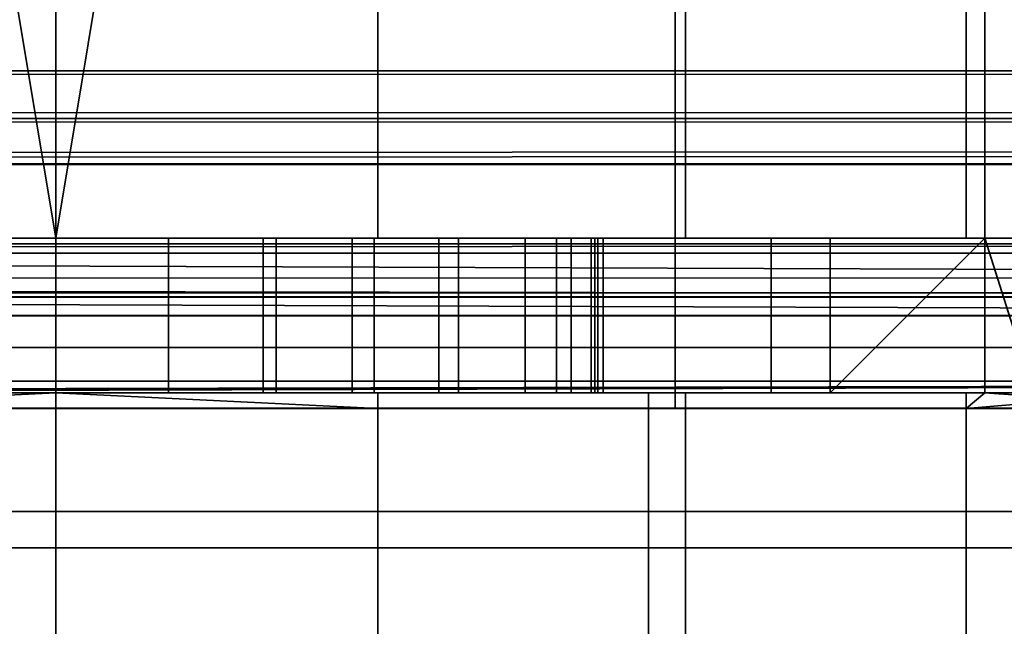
# Model space of a CAD drawing. Header units: millimetres. Extents: x -503 to 6703, y -110 to 193.
# Tile 677 of 1056: x 2645.77 to 2652.12, y -29.51 to -25.59. Entities that reach past the tile are written whole.
import ezdxf

# ---------------------------------------------------------------- set-up
doc = ezdxf.new("R2010")
doc.units = ezdxf.units.MM
doc.layers.add('151', color=7, linetype='Continuous', true_color=0xffffff)

# ---------------------------------------------------------------- blocks, each defined once
blk = doc.blocks.new('UG_SURFACE_206')
at = {"layer": '151', "color": 252, "linetype": 'Continuous', "lineweight": 35}
for points in [[(2642, -13.4, 1108), (2650.0001, -13.4, 1108), (2650.0001, -28.1, 1108), (2642, -28.1, 1108)], [(2650.0001, -13.4, 1100), (2642, -13.4, 1100), (2642, -28.1, 1100), (2650.0001, -28.1, 1100)], [(2650.0001, -13.4, 1108), (2650.0001, -13.4, 1100), (2650.0001, -28.1, 1100), (2650.0001, -28.1, 1108)], [(2668, -14.5, 1159), (2594.0001, -14.5, 1159), (2594.0001, -27, 1159), (2668, -27, 1159)], [(2594.0001, -14.5, 1002), (2668, -14.5, 1002), (2668, -27, 1002), (2594.0001, -27, 1002)], [(2652, -14.5, 1003), (2640.0001, -14.5, 1003), (2640.0001, -27, 1003), (2652, -27, 1003)], [(2640.0001, -14.5, 1158), (2652, -14.5, 1158), (2652, -27, 1158), (2640.0001, -27, 1158)], [(2645.9999, -14.5, 1094), (2645.9999, -27, 1094), (2641.9327, -27, 1094.8645), (2641.9327, -14.5, 1094.8645)], [(2648.0792, -14.5, 1113.7815), (2643.9209, -14.5, 1113.7815), (2645.9999, -27, 1114)], [(2643.9209, -14.5, 1113.7815), (2643.9209, -27, 1113.7815), (2645.9999, -27, 1114)], [(2650.0673, -14.5, 1094.8645), (2650.0673, -27, 1094.8645), (2645.9999, -27, 1094), (2645.9999, -14.5, 1094)], [(2645.9999, -27, 1114), (2648.0792, -27, 1113.7815), (2648.0792, -14.5, 1113.7815)], [(2648.0792, -14.5, 1113.7815), (2648.0792, -27, 1113.7815), (2651.8779, -27, 1112.0901), (2651.8779, -14.5, 1112.0901)], [(2652, -27, 1096.2687), (2650.0673, -27, 1094.8645), (2650.0673, -14.5, 1094.8645), (2652, -14.5, 1096.2687)], [(2652, -14.5, 1111.9546), (2651.8779, -14.5, 1112.0901), (2651.8779, -27, 1112.0901), (2652, -27, 1111.9546)], [(2658.7501, -14.5, 1003), (2652, -14.5, 1003), (2652, -27, 1003), (2658.7501, -27, 1003)], [(2652, -14.5, 1158), (2658.7501, -14.5, 1158), (2658.7501, -27, 1158), (2652, -27, 1158)], [(2653.0845, -14.5, 1110.75), (2652, -14.5, 1111.9546), (2652, -27, 1111.9546), (2653.0845, -27, 1110.75)], [(2653.3506, -27, 1097.25), (2652, -27, 1096.2687), (2652, -14.5, 1096.2687), (2653.4314, -14.5, 1097.3086)], [(2668, -27, 1159), (2594.0001, -27, 1159), (2594.0001, -27.3827, 1158.9239), (2667.9685, -27.3827, 1158.9239)], [(2667.9685, -27.3827, 1002.0761), (2594.0001, -27.3827, 1002.0761), (2594.0001, -27, 1002), (2668, -27, 1002)], [(2652, -27, 1129.75), (2640.0001, -27, 1129.75), (2645.2723, -27, 1145.5765), (2646.7278, -27, 1145.5765)], [(2640.0001, -27, 1158), (2652, -27, 1158), (2645.9999, -27, 1152.5), (2644.5763, -27, 1152.1974)], [(2640.0001, -27, 1090.5), (2652, -27, 1090.5), (2645.9999, -27, 1087), (2644.6607, -27, 1086.7336)], [(2642.4999, -27, 1081.5001), (2645.9999, -27, 1040.5), (2642.5436, -27, 1039.7655), (2640.0001, -27, 1090.5)], [(2640.0001, -27, 1003), (2644.0866, -27, 1008.3807), (2645.9999, -27, 1008)], [(2645.9999, -27, 1008), (2647.9135, -27, 1008.3807), (2652, -27, 1003), (2640.0001, -27, 1003)], [(2652, -27, 1090.5), (2640.0001, -27, 1090.5), (2641.9327, -27, 1094.8645), (2645.9999, -27, 1094)], [(2645.9999, -27, 1114), (2643.9209, -27, 1113.7815), (2640.0001, -27, 1129.75), (2652, -27, 1129.75)], [(2642.4999, -27, 1081.5001), (2649.4565, -27, 1039.7655), (2645.9999, -27, 1040.5)], [(2649.4565, -27, 1039.7655), (2642.4999, -27, 1081.5001), (2642.7665, -27, 1080.1606)], [(2642.5436, -28, 1039.7655), (2642.5436, -27, 1039.7655), (2645.9999, -27, 1040.5), (2645.9999, -28, 1040.5)], [(2652, -27, 1037.9181), (2642.7665, -27, 1080.1606), (2643.5251, -27, 1079.0251)], [(2642.7665, -27, 1080.1606), (2652, -27, 1037.9181), (2649.4565, -27, 1039.7655)], [(2652, -27, 1037.9181), (2643.5251, -27, 1079.0251), (2644.6607, -27, 1078.2664)], [(2645.9999, -28, 1008), (2645.9999, -27, 1008), (2644.0866, -27, 1008.3807), (2644.0866, -28, 1008.3807)], [(2644.5763, -28, 1152.1974), (2644.5763, -27, 1152.1974), (2645.9999, -27, 1152.5), (2645.9999, -28, 1152.5)], [(2644.6607, -28, 1086.7336), (2644.6607, -27, 1086.7336), (2645.9999, -27, 1087), (2645.9999, -28, 1087)], [(2645.9999, -28, 1077.9999), (2645.9999, -27, 1077.9999), (2644.6607, -27, 1078.2664), (2644.6607, -28, 1078.2664)], [(2644.6607, -27, 1078.2664), (2645.9999, -27, 1077.9999), (2652, -27, 1037.9181)], [(2646.7278, -28, 1145.5765), (2646.7278, -27, 1145.5765), (2645.2723, -27, 1145.5765), (2645.2723, -28, 1145.5765)], [(2645.9999, -28, 1040.5), (2645.9999, -27, 1040.5), (2649.4565, -27, 1039.7655), (2649.4565, -28, 1039.7655)], [(2647.9135, -28, 1008.3807), (2647.9135, -27, 1008.3807), (2645.9999, -27, 1008), (2645.9999, -28, 1008)], [(2645.9999, -28, 1087), (2645.9999, -27, 1087), (2647.3393, -27, 1086.7336), (2647.3393, -28, 1086.7336)], [(2647.3393, -28, 1078.2664), (2647.3393, -27, 1078.2664), (2645.9999, -27, 1077.9999), (2645.9999, -28, 1077.9999)], [(2645.9999, -28, 1152.5), (2645.9999, -27, 1152.5), (2647.4235, -27, 1152.1974), (2647.4235, -28, 1152.1974)], [(2652, -27, 1037.9181), (2645.9999, -27, 1077.9999), (2647.3393, -27, 1078.2664)], [(2647.3393, -27, 1086.7336), (2645.9999, -27, 1087), (2652, -27, 1090.5)], [(2652, -27, 1090.5), (2645.9999, -27, 1094), (2650.0673, -27, 1094.8645)], [(2652, -27, 1129.75), (2648.0792, -27, 1113.7815), (2645.9999, -27, 1114)], [(2647.4235, -27, 1152.1974), (2645.9999, -27, 1152.5), (2652, -27, 1158)], [(2648.0572, -28, 1146.1685), (2648.0572, -27, 1146.1685), (2646.7278, -27, 1145.5765), (2646.7278, -28, 1145.5765)], [(2652, -27, 1129.75), (2646.7278, -27, 1145.5765), (2648.0572, -27, 1146.1685)], [(2647.3393, -28, 1086.7336), (2647.3393, -27, 1086.7336), (2648.4749, -27, 1085.9749), (2648.4749, -28, 1085.9749)], [(2648.4749, -28, 1079.0251), (2648.4749, -27, 1079.0251), (2647.3393, -27, 1078.2664), (2647.3393, -28, 1078.2664)], [(2652, -27, 1090.5), (2648.4749, -27, 1085.9749), (2647.3393, -27, 1086.7336)], [(2647.3393, -27, 1078.2664), (2648.4749, -27, 1079.0251), (2652, -27, 1037.9181)], [(2647.4235, -28, 1152.1974), (2647.4235, -27, 1152.1974), (2648.6011, -27, 1151.3419), (2648.6011, -28, 1151.3419)], [(2652, -27, 1158), (2648.6011, -27, 1151.3419), (2647.4235, -27, 1152.1974)], [(2649.5354, -28, 1009.4645), (2649.5354, -27, 1009.4645), (2647.9135, -27, 1008.3807), (2647.9135, -28, 1008.3807)], [(2652, -27, 1003), (2647.9135, -27, 1008.3807), (2649.5354, -27, 1009.4645)], [(2649.0312, -28, 1147.2501), (2649.0312, -27, 1147.2501), (2648.0572, -27, 1146.1685), (2648.0572, -28, 1146.1685)], [(2648.0572, -27, 1146.1685), (2649.0312, -27, 1147.2501), (2652, -27, 1129.75)], [(2652, -27, 1129.75), (2651.8779, -27, 1112.0901), (2648.0792, -27, 1113.7815)], [(2648.4749, -28, 1085.9749), (2648.4749, -27, 1085.9749), (2649.2336, -27, 1084.8393), (2649.2336, -28, 1084.8393)], [(2649.2336, -28, 1080.1606), (2649.2336, -27, 1080.1606), (2648.4749, -27, 1079.0251), (2648.4749, -28, 1079.0251)], [(2652, -27, 1090.5), (2649.2336, -27, 1084.8393), (2648.4749, -27, 1085.9749)], [(2648.4749, -27, 1079.0251), (2649.2336, -27, 1080.1606), (2652, -27, 1037.9181)], [(2648.6011, -28, 1151.3419), (2648.6011, -27, 1151.3419), (2649.3287, -27, 1150.0815), (2649.3287, -28, 1150.0815)], [(2649.3287, -27, 1150.0815), (2648.6011, -27, 1151.3419), (2652, -27, 1158)], [(2649.4808, -28, 1148.6342), (2649.4808, -27, 1148.6342), (2649.0312, -27, 1147.2501), (2649.0312, -28, 1147.2501)], [(2649.0312, -27, 1147.2501), (2649.4808, -27, 1148.6342), (2652, -27, 1129.75)], [(2649.2336, -28, 1084.8393), (2649.2336, -27, 1084.8393), (2649.4999, -27, 1083.5), (2649.4999, -28, 1083.5)], [(2649.4999, -28, 1081.5001), (2649.4999, -27, 1081.5001), (2649.2336, -27, 1080.1606), (2649.2336, -28, 1080.1606)], [(2652, -27, 1090.5), (2652, -27, 1037.9181), (2649.2336, -27, 1080.1606), (2649.4999, -27, 1081.5001)], [(2649.4999, -27, 1083.5), (2649.2336, -27, 1084.8393), (2652, -27, 1090.5)], [(2649.3287, -28, 1150.0815), (2649.3287, -27, 1150.0815), (2649.4808, -27, 1148.6342), (2649.4808, -28, 1148.6342)], [(2652, -27, 1158), (2652, -27, 1129.75), (2649.4808, -27, 1148.6342), (2649.3287, -27, 1150.0815)], [(2652, -28, 1037.9181), (2649.4565, -28, 1039.7655), (2649.4565, -27, 1039.7655), (2652, -27, 1037.9181)], [(2649.4999, -27, 1083.5), (2649.4999, -27, 1081.5001), (2649.4999, -28, 1081.5001), (2649.4999, -28, 1083.5)], [(2652, -27, 1090.5), (2649.4999, -27, 1081.5001), (2649.4999, -27, 1083.5)], [(2650.6195, -28, 1011.0866), (2650.6195, -27, 1011.0866), (2649.5354, -27, 1009.4645), (2649.5354, -28, 1009.4645)], [(2649.5354, -27, 1009.4645), (2650.6195, -27, 1011.0866), (2652, -27, 1003)], [(2650.0673, -27, 1094.8645), (2652, -27, 1096.2687), (2652, -27, 1090.5)], [(2651, -28, 1013), (2651, -27, 1013), (2650.6195, -27, 1011.0866), (2650.6195, -28, 1011.0866)], [(2652, -27, 1014.25), (2652, -27, 1003), (2650.6195, -27, 1011.0866), (2651, -27, 1013)], [(2652, -27, 1026.2378), (2651, -27, 1025.1261), (2651, -28, 1025.1261), (2652, -28, 1026.2378)], [(2651, -28, 1014.25), (2651, -28, 1025.1261), (2651, -27, 1025.1261), (2651, -27, 1014.25)], [(2651, -27, 1014.25), (2651, -27, 1013), (2651, -28, 1013), (2651, -28, 1014.25)], [(2651, -27, 1013), (2651, -27, 1014.25), (2652, -27, 1014.25)], [(2652, -27, 1026.2378), (2652, -27, 1014.25), (2651, -27, 1014.25), (2651, -27, 1025.1261)], [(2652, -27, 1129.75), (2652, -27, 1111.9546), (2651.8779, -27, 1112.0901)], [(2652, -27, 1037.9181), (2652.3156, -27, 1037.6887), (2652.3156, -28, 1037.6887), (2652, -28, 1037.9181)], [(2652, -28, 1026.2378), (2653.3632, -28, 1027.7535), (2653.3632, -27, 1027.7535), (2652, -27, 1026.2378)], [(2658.7501, -27, 1014.25), (2652, -27, 1014.25), (2652, -27, 1026.2378), (2653.3632, -27, 1027.7535)], [(2658.7501, -27, 1090.5), (2652, -27, 1090.5), (2652, -27, 1096.2687), (2653.3506, -27, 1097.25)], [(2658.7501, -27, 1110.75), (2653.0845, -27, 1110.75), (2652, -27, 1111.9546)], [(2652, -27, 1111.9546), (2652, -27, 1129.75), (2658.7501, -27, 1129.75), (2658.7501, -27, 1110.75)], [(2652.3156, -27, 1037.6887), (2652, -27, 1037.9181), (2652, -27, 1090.5), (2658.7501, -27, 1090.5)], [(2658.7501, -27, 1158), (2658.7501, -27, 1129.75), (2652, -27, 1129.75), (2652, -27, 1158)], [(2658.7501, -27, 1014.25), (2658.7501, -27, 1003), (2652, -27, 1003), (2652, -27, 1014.25)], [(2667.9685, -27.3827, 1158.9239), (2594.0001, -27.3827, 1158.9239), (2594.0001, -27.7071, 1158.7071), (2667.8786, -27.7071, 1158.7071)], [(2667.8786, -27.7071, 1002.2929), (2594.0001, -27.7071, 1002.2929), (2594.0001, -27.3827, 1002.0761), (2667.9685, -27.3827, 1002.0761)], [(2667.8786, -27.7071, 1158.7071), (2594.0001, -27.7071, 1158.7071), (2594.0001, -27.9239, 1158.3827), (2667.7444, -27.9239, 1158.3827)], [(2667.7444, -27.9239, 1002.6174), (2594.0001, -27.9239, 1002.6174), (2594.0001, -27.7071, 1002.2929), (2667.8786, -27.7071, 1002.2929)], [(2667.7444, -27.9239, 1158.3827), (2594.0001, -27.9239, 1158.3827), (2594.0001, -28, 1158), (2633.25, -28, 1158)], [(2594.0001, -27.9239, 1002.6174), (2667.7444, -27.9239, 1002.6174), (2640.0001, -28, 1003), (2636.75, -28, 1003)], [(2667.7444, -27.9239, 1158.3827), (2633.25, -28, 1158), (2636.75, -28, 1158)], [(2667.7444, -27.9239, 1158.3827), (2636.75, -28, 1158), (2640.0001, -28, 1158)], [(2640.0001, -28, 1158), (2652, -28, 1158), (2667.7444, -27.9239, 1158.3827)], [(2667.7444, -27.9239, 1002.6174), (2652, -28, 1003), (2640.0001, -28, 1003)], [(2667.7444, -27.9239, 1158.3827), (2652, -28, 1158), (2658.7501, -28, 1158)], [(2667.7444, -27.9239, 1002.6174), (2658.7501, -28, 1003), (2652, -28, 1003)], [(2652, -28, 1158), (2640.0001, -28, 1158), (2645.9999, -28, 1152.5), (2647.4235, -28, 1152.1974)], [(2644.5763, -28, 1152.1974), (2645.9999, -28, 1152.5), (2640.0001, -28, 1158)], [(2640.0001, -28, 1129.75), (2652, -28, 1129.75), (2646.7278, -28, 1145.5765), (2645.2723, -28, 1145.5765)], [(2652, -28, 1090.5), (2640.0001, -28, 1090.5), (2645.9999, -28, 1087), (2647.3393, -28, 1086.7336)], [(2644.6607, -28, 1086.7336), (2645.9999, -28, 1087), (2640.0001, -28, 1090.5)], [(2645.9999, -28, 1008), (2644.0866, -28, 1008.3807), (2640.0001, -28, 1003), (2652, -28, 1003)], [(2645.9999, -28, 1094), (2641.9327, -28, 1094.8645), (2640.0001, -28, 1090.5), (2652, -28, 1090.5)], [(2640.0001, -28, 1129.75), (2643.9209, -28, 1113.7815), (2645.9999, -28, 1114)], [(2645.9999, -28, 1114), (2648.0792, -28, 1113.7815), (2652, -28, 1129.75), (2640.0001, -28, 1129.75)], [(2645.9999, -28, 1094), (2645.9999, -28.1, 1094), (2641.9327, -28.1, 1094.8645), (2641.9327, -28, 1094.8645)], [(2642.5436, -28, 1039.7655), (2645.9999, -28, 1040.5), (2645.9999, -28, 1077.9999), (2644.6607, -28, 1078.2664)], [(2645.9999, -28, 1114), (2643.9209, -28.1, 1113.7815), (2648.0792, -28.1, 1113.7815)], [(2645.9999, -28, 1114), (2643.9209, -28, 1113.7815), (2643.9209, -28.1, 1113.7815)], [(2647.3393, -28, 1078.2664), (2645.9999, -28, 1077.9999), (2645.9999, -28, 1040.5), (2649.4565, -28, 1039.7655)], [(2652, -28, 1003), (2647.9135, -28, 1008.3807), (2645.9999, -28, 1008)], [(2650.0673, -28, 1094.8645), (2645.9999, -28, 1094), (2652, -28, 1090.5)], [(2648.0792, -28.1, 1113.7815), (2648.0792, -28, 1113.7815), (2645.9999, -28, 1114)], [(2650.0673, -28, 1094.8645), (2650.0673, -28.1, 1094.8645), (2645.9999, -28.1, 1094), (2645.9999, -28, 1094)], [(2648.0572, -28, 1146.1685), (2646.7278, -28, 1145.5765), (2652, -28, 1129.75)], [(2649.4565, -28, 1039.7655), (2648.4749, -28, 1079.0251), (2647.3393, -28, 1078.2664)], [(2647.3393, -28, 1086.7336), (2648.4749, -28, 1085.9749), (2652, -28, 1090.5)], [(2647.4235, -28, 1152.1974), (2648.6011, -28, 1151.3419), (2652, -28, 1158)], [(2649.5354, -28, 1009.4645), (2647.9135, -28, 1008.3807), (2652, -28, 1003)], [(2652, -28, 1129.75), (2649.0312, -28, 1147.2501), (2648.0572, -28, 1146.1685)], [(2648.0792, -28, 1113.7815), (2651.8779, -28, 1112.0901), (2652, -28, 1129.75)], [(2648.0792, -28, 1113.7815), (2648.0792, -28.1, 1113.7815), (2651.8779, -28.1, 1112.0901), (2651.8779, -28, 1112.0901)], [(2649.4565, -28, 1039.7655), (2649.2336, -28, 1080.1606), (2648.4749, -28, 1079.0251)], [(2648.4749, -28, 1085.9749), (2649.2336, -28, 1084.8393), (2652, -28, 1090.5)], [(2652, -28, 1158), (2648.6011, -28, 1151.3419), (2649.3287, -28, 1150.0815)], [(2652, -28, 1129.75), (2649.4808, -28, 1148.6342), (2649.0312, -28, 1147.2501)], [(2652, -28, 1090.5), (2649.2336, -28, 1084.8393), (2649.4999, -28, 1083.5)], [(2649.4999, -28, 1081.5001), (2649.2336, -28, 1080.1606), (2649.4565, -28, 1039.7655), (2652, -28, 1090.5)], [(2649.3287, -28, 1150.0815), (2649.4808, -28, 1148.6342), (2652, -28, 1129.75), (2652, -28, 1158)], [(2649.4565, -28, 1039.7655), (2652, -28, 1037.9181), (2652, -28, 1090.5)], [(2652, -28, 1090.5), (2649.4999, -28, 1083.5), (2649.4999, -28, 1081.5001)], [(2652, -28, 1003), (2650.6195, -28, 1011.0866), (2649.5354, -28, 1009.4645)], [(2652, -28, 1090.5), (2652, -28, 1096.2687), (2650.0673, -28, 1094.8645)], [(2653.4314, -28.1, 1097.3086), (2650.0673, -28.1, 1094.8645), (2650.0673, -28, 1094.8645), (2652, -28, 1096.2687)], [(2651, -28, 1013), (2650.6195, -28, 1011.0866), (2652, -28, 1003), (2652, -28, 1014.25)], [(2652, -28, 1014.25), (2651, -28, 1014.25), (2651, -28, 1013)], [(2651, -28, 1014.25), (2652, -28, 1014.25), (2652, -28, 1026.2378), (2651, -28, 1025.1261)], [(2651.8779, -28, 1112.0901), (2652, -28, 1111.9546), (2652, -28, 1129.75)], [(2651.8779, -28.1, 1112.0901), (2654.6602, -28.1, 1109), (2654.6602, -28, 1109), (2653.0845, -28, 1110.75)], [(2653.0845, -28, 1110.75), (2652, -28, 1111.9546), (2651.8779, -28.1, 1112.0901)], [(2652, -28, 1111.9546), (2651.8779, -28, 1112.0901), (2651.8779, -28.1, 1112.0901)], [(2658.7501, -28, 1090.5), (2652, -28, 1090.5), (2652, -28, 1037.9181), (2652.3156, -28, 1037.6887)], [(2658.7501, -28, 1110.75), (2658.7501, -28, 1129.75), (2652, -28, 1129.75), (2652, -28, 1111.9546)], [(2653.3506, -28, 1097.25), (2652, -28, 1096.2687), (2652, -28, 1090.5), (2658.7501, -28, 1090.5)], [(2652, -28, 1111.9546), (2653.0845, -28, 1110.75), (2658.7501, -28, 1110.75)], [(2653.3632, -28, 1027.7535), (2652, -28, 1026.2378), (2652, -28, 1014.25), (2658.7501, -28, 1014.25)], [(2652, -28, 1158), (2652, -28, 1129.75), (2658.7501, -28, 1129.75), (2658.7501, -28, 1158)], [(2652, -28, 1014.25), (2652, -28, 1003), (2658.7501, -28, 1003), (2658.7501, -28, 1014.25)], [(2652, -28, 1096.2687), (2653.3506, -28, 1097.25), (2653.4314, -28.1, 1097.3086)], [(2642, -28.1, 1100), (2638.5686, -28.1, 1097.3086), (2641.9327, -28.1, 1094.8645), (2645.9999, -28.1, 1094)], [(2642, -28.1, 1108), (2650.0001, -28.1, 1108), (2648.0792, -28.1, 1113.7815), (2643.9209, -28.1, 1113.7815)], [(2650.0001, -28.1, 1100), (2642, -28.1, 1100), (2645.9999, -28.1, 1094), (2650.0673, -28.1, 1094.8645)], [(2650.0001, -28.1, 1108), (2651.8779, -28.1, 1112.0901), (2648.0792, -28.1, 1113.7815)], [(2650.0001, -28.1, 1100), (2653.4314, -28.1, 1097.3086), (2655.5107, -28.1, 1100.9098)], [(2655.5107, -28.1, 1100.9098), (2655.9453, -28.1, 1105.0453), (2650.0001, -28.1, 1108), (2650.0001, -28.1, 1100)], [(2655.9453, -28.1, 1105.0453), (2654.6602, -28.1, 1109), (2650.0001, -28.1, 1108)], [(2650.0673, -28.1, 1094.8645), (2653.4314, -28.1, 1097.3086), (2650.0001, -28.1, 1100)], [(2654.6602, -28.1, 1109), (2651.8779, -28.1, 1112.0901), (2650.0001, -28.1, 1108)]]:
    blk.add_3dface(points, dxfattribs=at)
blk = doc.blocks.new('UG_SURFACE_241')
at = {"layer": '151', "color": 35, "linetype": 'Continuous', "lineweight": 35}
for points in [[(2642, -13.4, 1108), (2650.0001, -13.4, 1108), (2650.0001, -28.1, 1108), (2642, -28.1, 1108)], [(2650.0001, -13.4, 1100), (2642, -13.4, 1100), (2642, -28.1, 1100), (2650.0001, -28.1, 1100)], [(2650.0001, -13.4, 1108), (2650.0001, -13.4, 1100), (2650.0001, -28.1, 1100), (2650.0001, -28.1, 1108)], [(2594.0001, -14.5, 1002), (2668, -14.5, 1002), (2668, -27, 1002), (2594.0001, -27, 1002)], [(2668, -14.5, 1159), (2594.0001, -14.5, 1159), (2594.0001, -27, 1159), (2668, -27, 1159)], [(2652, -14.5, 1003), (2640.0001, -14.5, 1003), (2640.0001, -27, 1003), (2652, -27, 1003)], [(2640.0001, -14.5, 1158), (2652, -14.5, 1158), (2652, -27, 1158), (2640.0001, -27, 1158)], [(2645.9999, -14.5, 1094), (2645.9999, -27, 1094), (2641.9327, -27, 1094.8645), (2641.9327, -14.5, 1094.8645)], [(2648.0792, -14.5, 1113.7815), (2643.9209, -14.5, 1113.7815), (2645.9999, -27, 1114)], [(2643.9209, -14.5, 1113.7815), (2643.9209, -27, 1113.7815), (2645.9999, -27, 1114)], [(2650.0673, -14.5, 1094.8645), (2650.0673, -27, 1094.8645), (2645.9999, -27, 1094), (2645.9999, -14.5, 1094)], [(2645.9999, -27, 1114), (2648.0792, -27, 1113.7815), (2648.0792, -14.5, 1113.7815)], [(2648.0792, -14.5, 1113.7815), (2648.0792, -27, 1113.7815), (2651.8779, -27, 1112.0901), (2651.8779, -14.5, 1112.0901)], [(2652, -27, 1096.2687), (2650.0673, -27, 1094.8645), (2650.0673, -14.5, 1094.8645), (2652, -14.5, 1096.2687)], [(2652, -14.5, 1111.9546), (2651.8779, -14.5, 1112.0901), (2651.8779, -27, 1112.0901), (2652, -27, 1111.9546)], [(2658.7501, -14.5, 1003), (2652, -14.5, 1003), (2652, -27, 1003), (2658.7501, -27, 1003)], [(2652, -14.5, 1158), (2658.7501, -14.5, 1158), (2658.7501, -27, 1158), (2652, -27, 1158)], [(2653.0845, -14.5, 1110.75), (2652, -14.5, 1111.9546), (2652, -27, 1111.9546), (2653.0845, -27, 1110.75)], [(2653.3506, -27, 1097.25), (2652, -27, 1096.2687), (2652, -14.5, 1096.2687), (2653.4314, -14.5, 1097.3086)], [(3408.9999, -30, 2017), (3408.9999, -19.41, 2017), (2591.0001, -19.41, 2017), (2591.0001, -24.75, 2017)], [(2591.0001, -24.75, 2017), (2591.0001, -30, 2017), (3408.9999, -30, 2017)], [(2591.0001, -30), (2591.0001, -25), (3408.9999, -25), (3408.9999, -30)], [(2681, -27.353, 1167.2528), (2594.0001, -27.353, 1167.2528), (2594.0001, -25.5104, 1170.0104), (2681, -25.5104, 1170.0104)], [(2681, -25.5104, 998.9896), (2594.0001, -25.5104, 998.9896), (2594.0001, -27.353, 1001.7471), (2681, -27.353, 1001.7471)], [(2594.0001, -27, 1002), (2668, -27, 1002), (2667.9788, -27.2571, 1002.0511)], [(2667.9788, -27.2571, 1002.0511), (2594.0001, -27.2604, 1002.0345), (2594.0001, -27, 1002)], [(2668, -27, 1159), (2594.0001, -27, 1159), (2594.0001, -27.3827, 1158.9239), (2667.9685, -27.3827, 1158.9239)], [(2652, -27, 1129.75), (2640.0001, -27, 1129.75), (2645.2723, -27, 1145.5765), (2646.7278, -27, 1145.5765)], [(2640.0001, -27, 1158), (2652, -27, 1158), (2645.9999, -27, 1152.5), (2644.5763, -27, 1152.1974)], [(2640.0001, -27, 1090.5), (2652, -27, 1090.5), (2645.9999, -27, 1087), (2644.6607, -27, 1086.7336)], [(2642.4999, -27, 1081.5001), (2645.9999, -27, 1040.5), (2642.5436, -27, 1039.7655), (2640.0001, -27, 1090.5)], [(2640.0001, -27, 1003), (2644.0866, -27, 1008.3807), (2645.9999, -27, 1008)], [(2645.9999, -27, 1008), (2647.9135, -27, 1008.3807), (2652, -27, 1003), (2640.0001, -27, 1003)], [(2652, -27, 1090.5), (2640.0001, -27, 1090.5), (2641.9327, -27, 1094.8645), (2645.9999, -27, 1094)], [(2645.9999, -27, 1114), (2643.9209, -27, 1113.7815), (2640.0001, -27, 1129.75), (2652, -27, 1129.75)], [(2642.4999, -27, 1081.5001), (2649.4565, -27, 1039.7655), (2645.9999, -27, 1040.5)], [(2649.4565, -27, 1039.7655), (2642.4999, -27, 1081.5001), (2642.7665, -27, 1080.1606)], [(2642.5436, -28, 1039.7655), (2642.5436, -27, 1039.7655), (2645.9999, -27, 1040.5), (2645.9999, -28, 1040.5)], [(2652, -27, 1037.9181), (2642.7665, -27, 1080.1606), (2643.5251, -27, 1079.0251)], [(2642.7665, -27, 1080.1606), (2652, -27, 1037.9181), (2649.4565, -27, 1039.7655)], [(2652, -27, 1037.9181), (2643.5251, -27, 1079.0251), (2644.6607, -27, 1078.2664)], [(2645.9999, -28, 1008), (2645.9999, -27, 1008), (2644.0866, -27, 1008.3807), (2644.0866, -28, 1008.3807)], [(2644.5763, -28, 1152.1974), (2644.5763, -27, 1152.1974), (2645.9999, -27, 1152.5), (2645.9999, -28, 1152.5)], [(2644.6607, -27, 1078.2664), (2645.9999, -27, 1077.9999), (2652, -27, 1037.9181)], [(2644.6607, -28, 1086.7336), (2644.6607, -27, 1086.7336), (2645.9999, -27, 1087), (2645.9999, -28, 1087)], [(2645.9999, -28, 1077.9999), (2645.9999, -27, 1077.9999), (2644.6607, -27, 1078.2664), (2644.6607, -28, 1078.2664)], [(2646.7278, -28, 1145.5765), (2646.7278, -27, 1145.5765), (2645.2723, -27, 1145.5765), (2645.2723, -28, 1145.5765)], [(2645.9999, -28, 1040.5), (2645.9999, -27, 1040.5), (2649.4565, -27, 1039.7655), (2649.4565, -28, 1039.7655)], [(2647.9135, -28, 1008.3807), (2647.9135, -27, 1008.3807), (2645.9999, -27, 1008), (2645.9999, -28, 1008)], [(2652, -27, 1037.9181), (2645.9999, -27, 1077.9999), (2647.3393, -27, 1078.2664)], [(2647.3393, -27, 1086.7336), (2645.9999, -27, 1087), (2652, -27, 1090.5)], [(2652, -27, 1090.5), (2645.9999, -27, 1094), (2650.0673, -27, 1094.8645)], [(2652, -27, 1129.75), (2648.0792, -27, 1113.7815), (2645.9999, -27, 1114)], [(2647.4235, -27, 1152.1974), (2645.9999, -27, 1152.5), (2652, -27, 1158)], [(2645.9999, -28, 1087), (2645.9999, -27, 1087), (2647.3393, -27, 1086.7336), (2647.3393, -28, 1086.7336)], [(2647.3393, -28, 1078.2664), (2647.3393, -27, 1078.2664), (2645.9999, -27, 1077.9999), (2645.9999, -28, 1077.9999)], [(2645.9999, -28, 1152.5), (2645.9999, -27, 1152.5), (2647.4235, -27, 1152.1974), (2647.4235, -28, 1152.1974)], [(2652, -27, 1129.75), (2646.7278, -27, 1145.5765), (2648.0572, -27, 1146.1685)], [(2648.0572, -28, 1146.1685), (2648.0572, -27, 1146.1685), (2646.7278, -27, 1145.5765), (2646.7278, -28, 1145.5765)], [(2652, -27, 1090.5), (2648.4749, -27, 1085.9749), (2647.3393, -27, 1086.7336)], [(2647.3393, -27, 1078.2664), (2648.4749, -27, 1079.0251), (2652, -27, 1037.9181)], [(2647.3393, -28, 1086.7336), (2647.3393, -27, 1086.7336), (2648.4749, -27, 1085.9749), (2648.4749, -28, 1085.9749)], [(2648.4749, -28, 1079.0251), (2648.4749, -27, 1079.0251), (2647.3393, -27, 1078.2664), (2647.3393, -28, 1078.2664)], [(2652, -27, 1158), (2648.6011, -27, 1151.3419), (2647.4235, -27, 1152.1974)], [(2647.4235, -28, 1152.1974), (2647.4235, -27, 1152.1974), (2648.6011, -27, 1151.3419), (2648.6011, -28, 1151.3419)], [(2649.5354, -28, 1009.4645), (2649.5354, -27, 1009.4645), (2647.9135, -27, 1008.3807), (2647.9135, -28, 1008.3807)], [(2652, -27, 1003), (2647.9135, -27, 1008.3807), (2649.5354, -27, 1009.4645)], [(2648.0572, -27, 1146.1685), (2649.0312, -27, 1147.2501), (2652, -27, 1129.75)], [(2649.0312, -28, 1147.2501), (2649.0312, -27, 1147.2501), (2648.0572, -27, 1146.1685), (2648.0572, -28, 1146.1685)], [(2652, -27, 1129.75), (2651.8779, -27, 1112.0901), (2648.0792, -27, 1113.7815)], [(2652, -27, 1090.5), (2649.2336, -27, 1084.8393), (2648.4749, -27, 1085.9749)], [(2648.4749, -27, 1079.0251), (2649.2336, -27, 1080.1606), (2652, -27, 1037.9181)], [(2648.4749, -28, 1085.9749), (2648.4749, -27, 1085.9749), (2649.2336, -27, 1084.8393), (2649.2336, -28, 1084.8393)], [(2649.2336, -28, 1080.1606), (2649.2336, -27, 1080.1606), (2648.4749, -27, 1079.0251), (2648.4749, -28, 1079.0251)], [(2649.3287, -27, 1150.0815), (2648.6011, -27, 1151.3419), (2652, -27, 1158)], [(2648.6011, -28, 1151.3419), (2648.6011, -27, 1151.3419), (2649.3287, -27, 1150.0815), (2649.3287, -28, 1150.0815)], [(2649.0312, -27, 1147.2501), (2649.4808, -27, 1148.6342), (2652, -27, 1129.75)], [(2649.4808, -28, 1148.6342), (2649.4808, -27, 1148.6342), (2649.0312, -27, 1147.2501), (2649.0312, -28, 1147.2501)], [(2652, -27, 1090.5), (2652, -27, 1037.9181), (2649.2336, -27, 1080.1606), (2649.4999, -27, 1081.5001)], [(2649.4999, -27, 1083.5), (2649.2336, -27, 1084.8393), (2652, -27, 1090.5)], [(2649.2336, -28, 1084.8393), (2649.2336, -27, 1084.8393), (2649.4999, -27, 1083.5), (2649.4999, -28, 1083.5)], [(2649.4999, -28, 1081.5001), (2649.4999, -27, 1081.5001), (2649.2336, -27, 1080.1606), (2649.2336, -28, 1080.1606)], [(2652, -27, 1158), (2652, -27, 1129.75), (2649.4808, -27, 1148.6342), (2649.3287, -27, 1150.0815)], [(2649.3287, -28, 1150.0815), (2649.3287, -27, 1150.0815), (2649.4808, -27, 1148.6342), (2649.4808, -28, 1148.6342)], [(2652.3156, -28, 1037.6887), (2649.4565, -28, 1039.7655), (2649.4565, -27, 1039.7655), (2652, -27, 1037.9181)], [(2652, -27, 1090.5), (2649.4999, -27, 1081.5001), (2649.4999, -27, 1083.5)], [(2649.4999, -27, 1083.5), (2649.4999, -27, 1081.5001), (2649.4999, -28, 1081.5001), (2649.4999, -28, 1083.5)], [(2650.6195, -28, 1011.0866), (2650.6195, -27, 1011.0866), (2649.5354, -27, 1009.4645), (2649.5354, -28, 1009.4645)], [(2649.5354, -27, 1009.4645), (2650.6195, -27, 1011.0866), (2652, -27, 1003)], [(2650.0673, -27, 1094.8645), (2652, -27, 1096.2687), (2652, -27, 1090.5)], [(2651, -28, 1013), (2651, -27, 1013), (2650.6195, -27, 1011.0866), (2650.6195, -28, 1011.0866)], [(2652, -27, 1014.25), (2652, -27, 1003), (2650.6195, -27, 1011.0866), (2651, -27, 1013)], [(2651, -28, 1025.1261), (2653.3632, -28, 1027.7535), (2653.3632, -27, 1027.7535), (2652, -27, 1026.2378)], [(2652, -27, 1026.2378), (2651, -27, 1025.1261), (2651, -28, 1025.1261)], [(2651, -28, 1013), (2651, -28, 1025.1261), (2651, -27, 1025.1261), (2651, -27, 1014.25)], [(2651, -27, 1014.25), (2651, -27, 1013), (2651, -28, 1013)], [(2651, -27, 1013), (2651, -27, 1014.25), (2652, -27, 1014.25)], [(2652, -27, 1026.2378), (2652, -27, 1014.25), (2651, -27, 1014.25), (2651, -27, 1025.1261)], [(2652, -27, 1129.75), (2652, -27, 1111.9546), (2651.8779, -27, 1112.0901)], [(2652, -27, 1037.9181), (2652.3156, -27, 1037.6887), (2652.3156, -28, 1037.6887)], [(2658.7501, -27, 1014.25), (2652, -27, 1014.25), (2652, -27, 1026.2378), (2653.3632, -27, 1027.7535)], [(2658.7501, -27, 1090.5), (2652, -27, 1090.5), (2652, -27, 1096.2687), (2653.3506, -27, 1097.25)], [(2658.7501, -27, 1110.75), (2653.0845, -27, 1110.75), (2652, -27, 1111.9546)], [(2652, -27, 1111.9546), (2652, -27, 1129.75), (2658.7501, -27, 1129.75), (2658.7501, -27, 1110.75)], [(2652.3156, -27, 1037.6887), (2652, -27, 1037.9181), (2652, -27, 1090.5), (2658.7501, -27, 1090.5)], [(2658.7501, -27, 1158), (2658.7501, -27, 1129.75), (2652, -27, 1129.75), (2652, -27, 1158)], [(2658.7501, -27, 1014.25), (2658.7501, -27, 1003), (2652, -27, 1003), (2652, -27, 1014.25)], [(2594.0001, -27.2604, 1002.0345), (2667.9788, -27.2571, 1002.0511), (2667.9685, -27.3827, 1002.0761)], [(2594.0001, -27.2604, 1002.0345), (2667.9685, -27.3827, 1002.0761), (2667.9437, -27.5028, 1002.1356)], [(2667.9437, -27.5028, 1002.1356), (2594.0001, -27.5028, 1002.1356), (2594.0001, -27.2604, 1002.0345)], [(2681, -28, 1164), (2594.0001, -28, 1164), (2594.0001, -27.353, 1167.2528), (2681, -27.353, 1167.2528)], [(2681, -27.353, 1001.7471), (2594.0001, -27.353, 1001.7471), (2594.0001, -27.5028, 1002.1356), (2667.9437, -27.5028, 1002.1356)], [(2667.9685, -27.3827, 1158.9239), (2594.0001, -27.3827, 1158.9239), (2594.0001, -27.7071, 1158.7071), (2667.8786, -27.7071, 1158.7071)], [(2667.8786, -27.7071, 1158.7071), (2594.0001, -27.7071, 1158.7071), (2594.0001, -27.9239, 1158.3827), (2667.7444, -27.9239, 1158.3827)], [(2667.7444, -27.9239, 1158.3827), (2594.0001, -27.9239, 1158.3827), (2594.0001, -28, 1158), (2667.5858, -28, 1158)], [(2667.5858, -28, 1158), (2594.0001, -28, 1158), (2594.0001, -28, 1164), (2681, -28, 1164)], [(2645.9999, -43.5, 1005), (2645.9999, -28, 1005), (2642.1731, -28, 1005.7611), (2642.1731, -43.5, 1005.7611)], [(2642.1731, -43.5, 1041.2388), (2642.1731, -28, 1041.2388), (2645.9999, -28, 1042.0001), (2645.9999, -43.5, 1042.0001)], [(2645.9999, -28, 1042.0001), (2642.1731, -28, 1041.2388), (2642.5436, -28, 1039.7655), (2645.9999, -28, 1040.5)], [(2642.1731, -28, 1005.7611), (2645.9999, -28, 1005), (2645.9999, -28, 1008), (2644.0866, -28, 1008.3807)], [(2642.4999, -28, 1081.5001), (2647.3393, -28, 1078.2664), (2645.9999, -28, 1077.9999), (2644.6607, -28, 1078.2664)], [(2642.4999, -28, 1081.5001), (2649.4999, -28, 1081.5001), (2649.2336, -28, 1080.1606), (2648.4749, -28, 1079.0251)], [(2649.4999, -28, 1083.5), (2642.4999, -28, 1083.5), (2642.7665, -28, 1084.8393), (2643.5251, -28, 1085.9749)], [(2648.4749, -28, 1079.0251), (2647.3393, -28, 1078.2664), (2642.4999, -28, 1081.5001)], [(2642.4999, -28, 1081.5001), (2642.4999, -28, 1083.5), (2649.4999, -28, 1083.5), (2649.4999, -28, 1081.5001)], [(2642.9689, -28, 1147.2501), (2642.5192, -28, 1148.6342), (2642.6713, -28, 1150.0815), (2645.9999, -28, 1149)], [(2642.6713, -28, 1150.0815), (2643.399, -28, 1151.3419), (2644.5763, -28, 1152.1974), (2645.9999, -28, 1149)], [(2645.2723, -28, 1145.5765), (2643.9428, -28, 1146.1685), (2642.9689, -28, 1147.2501), (2645.9999, -28, 1149)], [(2643.5251, -28, 1085.9749), (2644.6607, -28, 1086.7336), (2649.4999, -28, 1083.5)], [(2644.5763, -28, 1152.1974), (2645.9999, -28, 1152.5), (2647.4235, -28, 1152.1974), (2645.9999, -28, 1149)], [(2649.4999, -28, 1083.5), (2644.6607, -28, 1086.7336), (2645.9999, -28, 1087), (2647.3393, -28, 1086.7336)], [(2648.0572, -28, 1146.1685), (2646.7278, -28, 1145.5765), (2645.2723, -28, 1145.5765), (2645.9999, -28, 1149)], [(2649.8268, -43.5, 1005.7611), (2649.8268, -28, 1005.7611), (2645.9999, -28, 1005), (2645.9999, -43.5, 1005)], [(2645.9999, -43.5, 1042.0001), (2645.9999, -28, 1042.0001), (2649.8268, -28, 1041.2388), (2649.8268, -43.5, 1041.2388)], [(2645.9999, -28, 1040.5), (2649.4565, -28, 1039.7655), (2649.8268, -28, 1041.2388), (2645.9999, -28, 1042.0001)], [(2647.9135, -28, 1008.3807), (2645.9999, -28, 1008), (2645.9999, -28, 1005), (2649.8268, -28, 1005.7611)], [(2645.9999, -28, 1149), (2647.4235, -28, 1152.1974), (2648.6011, -28, 1151.3419)], [(2648.6011, -28, 1151.3419), (2649.3287, -28, 1150.0815), (2649.4808, -28, 1148.6342), (2645.9999, -28, 1149)], [(2649.4808, -28, 1148.6342), (2649.0312, -28, 1147.2501), (2648.0572, -28, 1146.1685), (2645.9999, -28, 1149)], [(2647.3393, -28, 1086.7336), (2648.4749, -28, 1085.9749), (2649.2336, -28, 1084.8393), (2649.4999, -28, 1083.5)], [(2649.5354, -28, 1009.4645), (2647.9135, -28, 1008.3807), (2649.8268, -28, 1005.7611), (2653.0712, -28, 1007.929)], [(2653.0712, -28, 1039.0711), (2649.8268, -28, 1041.2388), (2649.4565, -28, 1039.7655), (2652.3156, -28, 1037.6887)], [(2653.0712, -28, 1007.929), (2655.2389, -28, 1011.1731), (2650.6195, -28, 1011.0866), (2649.5354, -28, 1009.4645)], [(2653.0712, -43.5, 1007.929), (2653.0712, -28, 1007.929), (2649.8268, -28, 1005.7611), (2649.8268, -43.5, 1005.7611)], [(2649.8268, -43.5, 1041.2388), (2649.8268, -28, 1041.2388), (2653.0712, -28, 1039.0711), (2653.0712, -43.5, 1039.0711)], [(2651, -28, 1013), (2650.6195, -28, 1011.0866), (2655.2389, -28, 1011.1731)], [(2651, -28, 1013), (2655.2389, -28, 1011.1731), (2655.9999, -28, 1015)], [(2655.9999, -28, 1015), (2653.3632, -28, 1027.7535), (2651, -28, 1025.1261), (2651, -28, 1013)], [(2645.9999, -28.1, 1114), (2641.9327, -28.1, 1113.1355), (2638.5686, -28.1, 1110.6913), (2642, -28.1, 1108)], [(2641.9327, -43.5, 1113.1355), (2641.9327, -28.1, 1113.1355), (2645.9999, -28.1, 1114), (2645.9999, -43.5, 1114)], [(2650.0673, -28.1, 1113.1355), (2645.9999, -28.1, 1114), (2642, -28.1, 1108), (2650.0001, -28.1, 1108)], [(2650.0001, -28.1, 1100), (2642, -28.1, 1100), (2643.9209, -28.1, 1094.2185), (2648.0792, -28.1, 1094.2185)], [(2648.0792, -43.5, 1094.2185), (2648.0792, -28.1, 1094.2185), (2643.9209, -28.1, 1094.2185), (2643.9209, -43.5, 1094.2185)], [(2645.9999, -43.5, 1114), (2645.9999, -28.1, 1114), (2650.0673, -28.1, 1113.1355), (2650.0673, -43.5, 1113.1355)], [(2651.8779, -43.5, 1095.9098), (2651.8779, -28.1, 1095.9098), (2648.0792, -28.1, 1094.2185), (2648.0792, -43.5, 1094.2185)], [(2648.0792, -28.1, 1094.2185), (2651.8779, -28.1, 1095.9098), (2650.0001, -28.1, 1100)], [(2650.0001, -28.1, 1108), (2650.0001, -28.1, 1100), (2655.9453, -28.1, 1102.9547), (2655.5107, -28.1, 1107.0901)], [(2650.0001, -28.1, 1100), (2654.6602, -28.1, 1099), (2655.9453, -28.1, 1102.9547)], [(2650.0001, -28.1, 1108), (2653.4314, -28.1, 1110.6913), (2650.0673, -28.1, 1113.1355)], [(2650.0001, -28.1, 1100), (2651.8779, -28.1, 1095.9098), (2654.6602, -28.1, 1099)], [(2655.5107, -28.1, 1107.0901), (2653.4314, -28.1, 1110.6913), (2650.0001, -28.1, 1108)], [(2650.0673, -43.5, 1113.1355), (2650.0673, -28.1, 1113.1355), (2653.4314, -28.1, 1110.6913), (2653.4314, -43.5, 1110.6913)], [(2654.6602, -43.5, 1099), (2654.6602, -28.1, 1099), (2651.8779, -28.1, 1095.9098), (2651.8779, -43.5, 1095.9098)]]:
    blk.add_3dface(points, dxfattribs=at)
blk = doc.blocks.new('UG_SURFACE_268')
at = {"layer": '151', "color": 252, "linetype": 'Continuous', "lineweight": 35}
for points in [[(2585.5, -25.92, 2021.75), (3414.5, -25.92, 2021.75), (3414.5, 14.42, 2021.75), (2585.5, 14.42, 2021.75)], [(2586.9999, -25.92, 2020.2501), (2586.9999, 14.42, 2020.2501), (3413.0001, 14.42, 2020.2501), (3413.0001, -25.92, 2020.2501)], [(2532.0001, -14, 2075.2499), (2532.0001, -25.92, 2075.2499), (3467.9999, -25.92, 2075.2499), (3467.9999, -14, 2075.2499)], [(2533.5, -14, 2073.75), (3466.5, -14, 2073.75), (3466.5, -25.92, 2073.75), (2533.5, -25.92, 2073.75)], [(3467.9999, -25.92, 2075.2499), (2532.0001, -25.92, 2075.2499), (2532.0592, -26.5209, 2075.1908)], [(3467.9408, -26.5209, 2075.1908), (3467.9999, -25.92, 2075.2499), (2532.0592, -26.5209, 2075.1908)], [(2533.5305, -26.2282, 2073.7197), (2533.5, -25.92, 2073.75), (3466.5, -25.92, 2073.75)], [(2533.5305, -26.2282, 2073.7197), (3466.5, -25.92, 2073.75), (3466.4695, -26.2282, 2073.7197)], [(3414.5303, -26.2282, 2021.7803), (2585.5, -25.92, 2021.75), (2585.4697, -26.2282, 2021.7803)], [(3414.5303, -26.2282, 2021.7803), (3414.5, -25.92, 2021.75), (2585.5, -25.92, 2021.75)], [(2586.9408, -26.5209, 2020.3092), (3413.0001, -25.92, 2020.2501), (3413.0592, -26.5209, 2020.3092)], [(2586.9408, -26.5209, 2020.3092), (2586.9999, -25.92, 2020.2501), (3413.0001, -25.92, 2020.2501)], [(3466.4695, -26.2282, 2073.7197), (3466.3796, -26.5246, 2073.6296), (2533.6204, -26.5246, 2073.6296), (2533.5305, -26.2282, 2073.7197)], [(2585.4697, -26.2282, 2021.7803), (2585.3798, -26.5246, 2021.8704), (3414.6202, -26.5246, 2021.8704)], [(2585.4697, -26.2282, 2021.7803), (3414.6202, -26.5246, 2021.8704), (3414.5303, -26.2282, 2021.7803)], [(2532.0592, -26.5209, 2075.1908), (2532.2344, -27.0987, 2075.0155), (3467.7656, -27.0987, 2075.0155), (3467.9408, -26.5209, 2075.1908)], [(3466.0373, -27.0372, 2073.2872), (2533.9627, -27.0372, 2073.2872), (2533.6204, -26.5246, 2073.6296), (3466.3796, -26.5246, 2073.6296)], [(3414.6202, -26.5246, 2021.8704), (2585.3798, -26.5246, 2021.8704), (2585.0372, -27.0372, 2022.2127), (3414.9628, -27.0372, 2022.2127)], [(3413.0592, -26.5209, 2020.3092), (2586.7655, -27.0987, 2020.4844), (2586.9408, -26.5209, 2020.3092)], [(3413.0592, -26.5209, 2020.3092), (3413.2345, -27.0987, 2020.4844), (2586.7655, -27.0987, 2020.4844)], [(3465.5247, -27.3797, 2072.7746), (2534.4753, -27.3797, 2072.7746), (2533.9627, -27.0372, 2073.2872), (3466.0373, -27.0372, 2073.2872)], [(3414.9628, -27.0372, 2022.2127), (2585.0372, -27.0372, 2022.2127), (2584.5246, -27.3797, 2022.7253), (3415.4754, -27.3797, 2022.7253)], [(3467.7656, -27.0987, 2075.0155), (2532.2344, -27.0987, 2075.0155), (2532.902, -28.0979, 2074.348), (3467.098, -28.0979, 2074.348)], [(3413.902, -28.0979, 2021.152), (2586.098, -28.0979, 2021.152), (2586.7655, -27.0987, 2020.4844), (3413.2345, -27.0987, 2020.4844)], [(3464.92, -27.5, 2072.17), (2535.08, -27.5, 2072.17), (2534.4753, -27.3797, 2072.7746), (3465.5247, -27.3797, 2072.7746)], [(3415.4754, -27.3797, 2022.7253), (2584.5246, -27.3797, 2022.7253), (2583.92, -27.5, 2023.33), (3416.08, -27.5, 2023.33)], [(2535.08, -27.5, 2072.17), (3464.92, -27.5, 2072.17), (3416.08, -27.5, 2023.33), (2583.92, -27.5, 2023.33)], [(3467.098, -28.0979, 2074.348), (2532.902, -28.0979, 2074.348), (2533.9015, -28.7655, 2073.3488), (3466.0985, -28.7655, 2073.3488)], [(3414.9013, -28.7655, 2022.1512), (2585.0987, -28.7655, 2022.1512), (2586.098, -28.0979, 2021.152), (3413.902, -28.0979, 2021.152)], [(3466.0985, -28.7655, 2073.3488), (2533.9015, -28.7655, 2073.3488), (2535.08, -29, 2072.17), (3464.92, -29, 2072.17)], [(3416.08, -29, 2023.33), (2583.92, -29, 2023.33), (2585.0987, -28.7655, 2022.1512), (3414.9013, -28.7655, 2022.1512)], [(2535.08, -29, 2072.17), (2583.92, -29, 2023.33), (3416.08, -29, 2023.33), (3464.92, -29, 2072.17)]]:
    blk.add_3dface(points, dxfattribs=at)

msp = doc.modelspace()

# ---------------------------------------------------------------- linework, layer by layer
at = {"layer": '151', "color": 252, "linetype": 'Continuous', "lineweight": -3, "true_color": 0x939598}
for p, q in [((2650, -28.1, 1108), (2650, -13.4, 1108)), ((2650, -28.1, 1100), (2650, -13.4, 1100)), ((2650, -28.1, 1100), (2650, -13.4, 1100)), ((2650, -28.1, 1108), (2650, -13.4, 1108)), ((3468, -25.92, 2075.25), (2532, -25.92, 2075.25)), ((3466.5, -25.92, 2073.75), (2533.5, -25.92, 2073.75)), ((3414.5, -25.92, 2021.75), (2585.5, -25.92, 2021.75)), ((3413, -25.92, 2020.25), (2587, -25.92, 2020.25)), ((2668, -27, 1002), (2594, -27, 1002)), ((2667.5858, -27, 1158), (2594, -27, 1158)), ((2667.5858, -27, 1003), (2594, -27, 1003)), ((2594, -27, 1159), (2668, -27, 1159)), ((2667.5858, -27, 1003), (2594, -27, 1003)), ((2667.5858, -27, 1158), (2594, -27, 1158)), ((2668, -27, 1002), (2594, -27, 1002)), ((2594, -27, 1159), (2668, -27, 1159)), ((2649.5, -28, 1081.5), (2649.5, -27, 1081.5)), ((2649.5, -27, 1083.5), (2649.5, -27, 1081.5)), ((2649.5, -28, 1083.5), (2649.5, -27, 1083.5)), ((2649.5, -27, 1083.5), (2649.5, -27, 1081.5)), ((2649.5, -28, 1081.5), (2649.5, -27, 1081.5)), ((2649.5, -28, 1083.5), (2649.5, -27, 1083.5)), ((2651, -28, 1013), (2651, -27, 1013)), ((2651, -27, 1025.1261), (2651, -27, 1013)), ((2651, -28, 1025.1261), (2651, -27, 1025.1261)), ((2651, -28, 1025.1261), (2651, -27, 1025.1261)), ((2651, -27, 1025.1261), (2651, -27, 1013)), ((2651, -28, 1013), (2651, -27, 1013)), ((3464.92, -27.5, 2072.17), (2535.08, -27.5, 2072.17)), ((3416.08, -27.5, 2023.33), (2583.92, -27.5, 2023.33)), ((2667.9438, -27.5028, 1002.1356), (2594, -27.5028, 1002.1356)), ((2667.5858, -28, 1158), (2594, -28, 1158)), ((2594, -28, 1003), (2667.5858, -28, 1003)), ((2667.5858, -28, 1158), (2594, -28, 1158)), ((2681, -28, 1164), (2594, -28, 1164)), ((2649.5, -28, 1083.5), (2649.5, -28, 1081.5)), ((2649.5, -28, 1083.5), (2649.5, -28, 1081.5)), ((2651, -28, 1025.1261), (2651, -28, 1013)), ((2651, -28, 1025.1261), (2651, -28, 1013)), ((2650, -28.1, 1100), (2642, -28.1, 1100)), ((2642, -28.1, 1108), (2650, -28.1, 1108)), ((2642, -28.1, 1108), (2650, -28.1, 1108)), ((2650, -28.1, 1100), (2642, -28.1, 1100)), ((2650, -28.1, 1108), (2650, -28.1, 1100)), ((2650, -28.1, 1108), (2650, -28.1, 1100)), ((3464.92, -29, 2072.17), (2535.08, -29, 2072.17)), ((3416.08, -29, 2023.33), (2583.92, -29, 2023.33))]:
    msp.add_line(p, q, dxfattribs=at)
at = {"layer": '151', "color": 252, "linetype": 'Continuous', "lineweight": -3, "true_color": 0x939598, "extrusion": (0, -1, 6.93889e-16)}
for centre in [(2646, 1104, 27), (2646, 1104, 27), (2646, 1104, 28)]:
    msp.add_circle(centre, 10, dxfattribs=at)
at = {"layer": '151', "color": 252, "linetype": 'Continuous', "lineweight": -3, "true_color": 0x939598, "extrusion": (0, 1, -9.91271e-16)}
for centre in [(-2646, 1149, -27), (-2646, 1149, -27), (-2646, 1149, -28), (-2646, 1149, -28)]:
    msp.add_circle(centre, 3.5, dxfattribs=at)
at = {"layer": '151', "color": 252, "linetype": 'Continuous', "lineweight": -3, "true_color": 0x939598, "extrusion": (0, -1, 0)}
msp.add_circle((2646, 1104, 28.1), 10, dxfattribs=at)
msp.add_circle((2646, 1104, 28.1), 10, dxfattribs=at)
at = {"layer": '151', "color": 252, "linetype": 'Continuous', "lineweight": -3, "true_color": 0x939598, "extrusion": (0, 1, -9.91271e-16)}
for centre, radius, start, end in [((-2646, 1032, -27), 8.5, 306.03188, 233.96812), ((-2646, 1032, -27), 8.5, 306.03188, 233.96812), ((-2646, 1013, -27), 5, 180, 0), ((-2646, 1013, -27), 5, 180, 0), ((-2646, 1083.5, -27), 3.5, 0, 180), ((-2646, 1081.5, -27), 3.5, 180, 0), ((-2646, 1083.5, -27), 3.5, 0, 180), ((-2646, 1081.5, -27), 3.5, 180, 0), ((-2646, 1032, -28), 10, 0, 180), ((-2646, 1015, -28), 10, 180, 0), ((-2646, 1032, -28), 8.5, 306.03188, 233.96812), ((-2646, 1032, -28), 8.5, 306.03188, 233.96812), ((-2646, 1013, -28), 5, 180, 0), ((-2646, 1013, -28), 5, 180, 0), ((-2646, 1083.5, -28), 3.5, 0, 180), ((-2646, 1081.5, -28), 3.5, 180, 0), ((-2646, 1081.5, -28), 3.5, 180, 0), ((-2646, 1083.5, -28), 3.5, 0, 180)]:
    msp.add_arc(centre, radius, start, end, dxfattribs=at)

# ---------------------------------------------------------------- block references
at = {"layer": '151', "color": 252, "linetype": 'Continuous', "lineweight": -3, "true_color": 0x939598}
for name in ['UG_SURFACE_268', 'UG_SURFACE_241', 'UG_SURFACE_206']:
    msp.add_blockref(name, (0, 0), dxfattribs=at)

doc.saveas('drawing.dxf')
